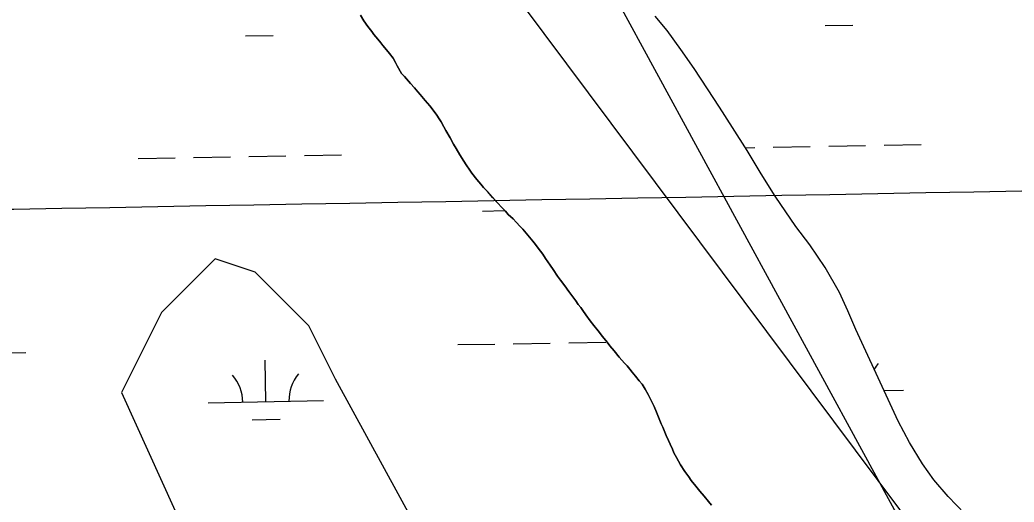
# Model space of a CAD drawing. Extents: x 3914892 to 3953151, y 242587 to 268572.
# Drawn here: x 3943150 to 3944011, y 254251 to 254669 of the extents above; entities that cross this region are included whole.
import ezdxf

# ---------------------------------------------------------------- set-up
doc = ezdxf.new("R2010")
doc.units = 0
for name, color, linetype in [('V-GRID-MAJR', 7, 'Continuous'), ('V-SITE-VEGE', 7, 'Continuous'), ('V-TOPO-SHOR', 7, 'Continuous'), ('V-UTIL-LINE', 7, 'Continuous'), ('V-WETL-SWMP', 7, 'Continuous')]:
    doc.layers.add(name, color=color, linetype=linetype)

msp = doc.modelspace()

# ---------------------------------------------------------------- linework, layer by layer
at = {"layer": 'V-GRID-MAJR'}
msp.add_spline([(3919048.168, 254080.336), (3924366.077, 254173.55000000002), (3929683.974, 254267.537), (3935001.8570000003, 254362.298), (3940319.725, 254457.832), (3945637.58, 254554.14), (3950955.421, 254651.22100000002), (3950955.4220000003, 254651.22100000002)], degree=3, dxfattribs=at)
at = {"layer": 'V-SITE-VEGE'}
msp.add_lwpolyline([(3943492.710876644, 254229.6674125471), (3943423.1997118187, 254357.10454806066), (3943400.0293235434, 254403.44532461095), (3943353.6885469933, 254449.78610116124), (3943318.9329645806, 254461.37129529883), (3943272.5921880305, 254415.03051874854), (3943237.836605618, 254345.5193539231), (3943295.7625763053, 254218.08221840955)], dxfattribs=at)
at = {"layer": 'V-TOPO-SHOR'}
for points in [[(3943576.858, 254496.095), (3943572.7600000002, 254499.91), (3943570.202, 254502.66700000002), (3943566.7490000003, 254506.345), (3943563.679, 254509.628), (3943559.08, 254514.748), (3943554.738, 254519.864), (3943551.414, 254523.411), (3943548.983, 254526.03900000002), (3943545.407, 254530.23500000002), (3943541.33, 254535.738), (3943539.5500000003, 254538.355), (3943536.367, 254542.939), (3943534.207, 254546.21), (3943530.903, 254551.442), (3943527.606, 254556.93300000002), (3943525.3200000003, 254560.726), (3943522.41, 254566.21), (3943518.736, 254572.745), (3943517.091, 254575.881), (3943514.685, 254580.192), (3943513.034, 254582.809), (3943510.8740000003, 254586.08000000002), (3943508.7090000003, 254589.222), (3943504.754, 254594.073), (3943500.9250000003, 254598.794), (3943496.585, 254603.91), (3943494.539, 254606.142), (3943491.471, 254609.556), (3943488.149, 254613.361), (3943482.912, 254619.399), (3943480.3540000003, 254622.155), (3943476.682, 254628.82), (3943475.165, 254631.693), (3943473.006, 254635.22400000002), (3943469.947, 254639.287), (3943467.27, 254642.695), (3943464.2060000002, 254646.367), (3943462.291, 254648.726), (3943459.737, 254651.745), (3943456.419, 254655.80800000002), (3943454.509, 254658.428), (3943451.0640000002, 254662.753), (3943447.758, 254667.728), (3943444.971, 254672.69400000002)], [(3943803.713, 254515.766), (3943791.779, 254535.124), (3943779.598, 254555.26), (3943766.896, 254575.404), (3943755.714, 254592.93300000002), (3943745.294, 254608.89500000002), (3943733.594, 254626.432), (3943722.139, 254642.926), (3943710.169, 254659.429), (3943699.955, 254671.758)], [(3943967.879, 254240.423), (3943953.551, 254255.4), (3943941.034, 254269.834), (3943931.361, 254283.711), (3943920.1950000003, 254302.278), (3943910.326, 254320.82700000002), (3943899.99, 254343.275), (3943873.509, 254400.179), (3943866.722, 254416.352), (3943859.4110000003, 254432.27300000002), (3943846.989, 254453.97), (3943833.761, 254473.602), (3943821.525, 254489.58800000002), (3943803.713, 254515.766)], [(3943748.522, 254248.017), (3943746.099, 254251.162), (3943742.4, 254255.881), (3943738.697, 254260.21), (3943734.9930000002, 254264.54), (3943731.167, 254269.39), (3943729.006, 254272.66), (3943725.693, 254277.11500000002), (3943721.879, 254283.003), (3943718.3340000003, 254289.405), (3943716.184, 254293.456), (3943714.795, 254296.456), (3943712.7800000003, 254300.894), (3943711.393, 254303.894), (3943709.505, 254308.199), (3943708.248, 254311.199), (3943706.491, 254315.50400000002), (3943705.231, 254318.374), (3943703.971, 254321.245), (3943702.214, 254325.679), (3943700.9590000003, 254328.677), (3943698.946, 254333.373), (3943697.688, 254336.373), (3943695.288, 254341.076), (3943693.899, 254343.94700000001), (3943691.364, 254348.391), (3943688.697, 254352.706), (3943686.146, 254355.854), (3943682.953, 254359.657), (3943680.018, 254363.198), (3943678.105, 254365.689), (3943675.549, 254368.576), (3943673.378, 254371.06900000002), (3943668.7770000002, 254376.189), (3943664.312, 254381.82700000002), (3943660.738, 254386.154), (3943658.315, 254389.30000000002), (3943654.361, 254394.152), (3943650.535, 254399.13), (3943646.832, 254403.59100000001), (3943643.517, 254407.785), (3943639.953, 254412.891), (3943637.409, 254416.68600000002), (3943635.497, 254419.176), (3943633.33, 254421.929), (3943631.294, 254424.939), (3943627.7260000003, 254429.785), (3943625.306, 254433.06), (3943621.611, 254438.038), (3943617.917, 254443.017), (3943615.5, 254446.552), (3943611.682, 254452.18), (3943609.139, 254455.844), (3943605.065, 254461.736), (3943602.522, 254465.53100000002), (3943598.698, 254470.64), (3943596.2770000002, 254473.784), (3943593.9820000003, 254476.67), (3943589.642, 254482.046), (3943585.298, 254487.033), (3943583.127, 254489.525), (3943579.545, 254493.334), (3943576.858, 254496.095)]]:
    msp.add_lwpolyline(points, dxfattribs=at)
at = {"layer": 'V-UTIL-LINE'}
for points in [[(3937257.69907959, 266529.8389520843), (3940896.284, 261258.97), (3942305.4820000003, 257189.557), (3945242.894, 251786.949), (3947661.3890917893, 248530.41995604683)], [(3948169.112479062, 248539.50413968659), (3943237.974, 255147.11500000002), (3942718.963, 254629.19700000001), (3942249.252, 255285.98200000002), (3942181.881, 255241.059)]]:
    msp.add_lwpolyline(points, dxfattribs=at)
at = {"layer": 'V-WETL-SWMP'}
for p, q in [((3943444.971, 254672.693), (3943447.758, 254667.727)), ((3943710.168, 254659.42900000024), (3943699.9560000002, 254671.758)), ((3943447.758, 254667.727), (3943451.0640000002, 254662.75400000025)), ((3943451.0640000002, 254662.75400000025), (3943454.509, 254658.42800000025)), ((3943847.063612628, 254663.61229905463), (3943871.0597722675, 254664.04162706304)), ((3943345.2359254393, 254654.63383397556), (3943369.2320850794, 254655.06316198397)), ((3943454.509, 254658.42800000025), (3943456.419, 254655.809)), ((3943456.419, 254655.809), (3943459.737, 254651.744)), ((3943459.737, 254651.744), (3943462.291, 254648.726)), ((3943722.14, 254642.92700000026), (3943710.168, 254659.42900000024)), ((3943462.291, 254648.726), (3943464.205, 254646.366)), ((3943464.205, 254646.366), (3943467.269, 254642.69400000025)), ((3943467.269, 254642.69400000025), (3943469.947, 254639.28600000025)), ((3943469.947, 254639.286), (3943473.006, 254635.22400000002)), ((3943473.006, 254635.22400000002), (3943475.164, 254631.693)), ((3943733.594, 254626.432), (3943722.14, 254642.92700000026)), ((3943475.164, 254631.693), (3943476.682, 254628.81900000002)), ((3943476.682, 254628.81900000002), (3943480.355, 254622.15600000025)), ((3943745.293, 254608.89500000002), (3943733.594, 254626.432)), ((3943480.355, 254622.15600000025), (3943482.912, 254619.39800000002)), ((3943482.912, 254619.39800000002), (3943488.149, 254613.36100000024)), ((3943488.149, 254613.36100000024), (3943491.471, 254609.55600000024)), ((3943491.471, 254609.55600000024), (3943494.538, 254606.14300000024)), ((3943755.715, 254592.93300000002), (3943745.293, 254608.89500000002)), ((3943494.538, 254606.14300000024), (3943496.5840000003, 254603.91000000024)), ((3943496.5840000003, 254603.91000000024), (3943500.9250000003, 254598.79400000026)), ((3943500.9250000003, 254598.79400000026), (3943504.754, 254594.07400000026)), ((3943504.754, 254594.074), (3943508.71, 254589.22200000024)), ((3943766.896, 254575.403), (3943755.715, 254592.93300000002)), ((3943508.71, 254589.22200000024), (3943510.873, 254586.08000000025)), ((3943510.873, 254586.08000000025), (3943513.034, 254582.809)), ((3943513.034, 254582.809), (3943514.685, 254580.19300000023)), ((3943514.685, 254580.19300000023), (3943517.092, 254575.88000000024)), ((3943517.092, 254575.88000000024), (3943518.737, 254572.74500000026)), ((3943779.597, 254555.259), (3943766.896, 254575.403)), ((3943518.737, 254572.74500000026), (3943522.4110000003, 254566.21100000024)), ((3943522.4110000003, 254566.21100000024), (3943525.321, 254560.725)), ((3943525.321, 254560.725), (3943527.605, 254556.93300000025)), ((3943778.0448717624, 254557.72070153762), (3943786.101538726, 254557.8648476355)), ((3943802.098978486, 254558.15106630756), (3943834.0938580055, 254558.72350365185)), ((3943850.0912977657, 254559.0097223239), (3943882.0861772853, 254559.58215966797)), ((3943898.0836170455, 254559.86837834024), (3943930.078496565, 254560.44081568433)), ((3943252.278972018, 254548.31394521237), (3943284.2738515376, 254548.88638255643)), ((3943300.271291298, 254549.1726012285), (3943332.2661708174, 254549.7450385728)), ((3943348.2636105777, 254550.03125724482), (3943380.2584900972, 254550.6036945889)), ((3943396.2559298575, 254550.88991326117), (3943428.2508093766, 254551.46235060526)), ((3943527.605, 254556.93300000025), (3943530.904, 254551.44200000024)), ((3943530.904, 254551.44200000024), (3943534.207, 254546.20900000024)), ((3943791.7800000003, 254535.12300000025), (3943779.597, 254555.259)), ((3943534.207, 254546.20900000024), (3943536.3680000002, 254542.938)), ((3943536.3680000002, 254542.938), (3943539.549, 254538.356)), ((3943539.549, 254538.356), (3943541.33, 254535.73800000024)), ((3943541.33, 254535.73800000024), (3943545.4080000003, 254530.236)), ((3943803.714, 254515.76700000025), (3943791.7800000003, 254535.12300000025)), ((3943545.4080000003, 254530.236), (3943548.983, 254526.038)), ((3943548.983, 254526.038), (3943551.413, 254523.411)), ((3943551.413, 254523.41100000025), (3943554.738, 254519.86500000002)), ((3943554.738, 254519.86500000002), (3943559.079, 254514.74900000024)), ((3943559.079, 254514.74900000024), (3943563.68, 254509.62900000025)), ((3943821.524, 254489.58900000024), (3943803.714, 254515.76700000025)), ((3943563.68, 254509.62900000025), (3943566.7490000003, 254506.34500000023)), ((3943566.7490000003, 254506.34500000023), (3943570.202, 254502.668)), ((3943550.455103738, 254502.898651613), (3943569.6626816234, 254503.24230456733)), ((3943570.202, 254502.668), (3943572.7600000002, 254499.91)), ((3943572.7600000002, 254499.91), (3943576.859, 254496.09400000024)), ((3943576.859, 254496.09400000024), (3943579.546, 254493.334)), ((3943579.546, 254493.334), (3943583.127, 254489.525)), ((3943583.127, 254489.525), (3943585.299, 254487.032)), ((3943833.762, 254473.602), (3943821.524, 254489.58900000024)), ((3943585.299, 254487.032), (3943589.642, 254482.045)), ((3943589.642, 254482.045), (3943593.981, 254476.669)), ((3943593.981, 254476.669), (3943596.2770000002, 254473.785)), ((3943596.2770000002, 254473.785), (3943598.699, 254470.64)), ((3943846.99, 254453.97000000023), (3943833.762, 254473.602)), ((3943598.699, 254470.64), (3943602.522, 254465.53100000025)), ((3943602.522, 254465.53100000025), (3943605.066, 254461.73500000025)), ((3943605.066, 254461.73500000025), (3943609.1380000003, 254455.844)), ((3943609.1380000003, 254455.844), (3943611.683, 254452.17900000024)), ((3943859.4110000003, 254432.27400000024), (3943846.99, 254453.97000000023)), ((3943611.683, 254452.17900000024), (3943615.4990000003, 254446.551)), ((3943615.4990000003, 254446.551), (3943617.916, 254443.016)), ((3943617.916, 254443.016), (3943621.611, 254438.038)), ((3943621.611, 254438.038), (3943625.306, 254433.06000000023)), ((3943625.306, 254433.06000000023), (3943627.727, 254429.78500000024)), ((3943627.727, 254429.78500000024), (3943631.294, 254424.93900000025)), ((3943866.722, 254416.35200000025), (3943859.4110000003, 254432.27400000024)), ((3943631.294, 254424.93900000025), (3943633.329, 254421.929)), ((3943633.329, 254421.929), (3943635.497, 254419.176)), ((3943635.497, 254419.176), (3943637.41, 254416.68600000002)), ((3943637.41, 254416.68600000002), (3943639.953, 254412.891)), ((3943639.953, 254412.891), (3943643.517, 254407.785)), ((3943873.5100000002, 254400.179), (3943866.722, 254416.35200000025)), ((3943643.517, 254407.78500000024), (3943646.833, 254403.59000000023)), ((3943646.833, 254403.59000000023), (3943650.535, 254399.13100000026)), ((3943650.535, 254399.131), (3943654.36, 254394.15100000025)), ((3943654.36, 254394.15100000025), (3943658.316, 254389.29900000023)), ((3943899.989, 254343.275), (3943873.5100000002, 254400.179)), ((3943529.115773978, 254387.06638454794), (3943561.1106534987, 254387.63882189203)), ((3943577.108093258, 254387.92504056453), (3943609.1029727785, 254388.4974779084)), ((3943625.1004125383, 254388.78369658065), (3943657.095292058, 254389.35613392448)), ((3943658.316, 254389.29900000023), (3943660.738, 254386.15400000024)), ((3943660.738, 254386.15400000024), (3943664.312, 254381.82600000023)), ((3943123.2727253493, 254379.80523150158), (3943155.2676048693, 254380.3776688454)), ((3943664.312, 254381.82600000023), (3943668.7770000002, 254376.189)), ((3943362.909077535, 254337.65526178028), (3943362.2650855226, 254373.64950124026)), ((3943668.7770000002, 254376.189), (3943673.378, 254371.06900000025)), ((3943673.378, 254371.06900000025), (3943675.5500000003, 254368.576)), ((3943675.5500000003, 254368.576), (3943678.105, 254365.689)), ((3943678.105, 254365.689), (3943680.018, 254363.199)), ((3943680.018, 254363.199), (3943682.953, 254359.65800000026)), ((3943682.953, 254359.65800000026), (3943686.145, 254355.85400000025)), ((3943686.145, 254355.85400000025), (3943688.697, 254352.70700000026)), ((3943688.697, 254352.70700000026), (3943691.364, 254348.39100000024)), ((3943691.364, 254348.39100000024), (3943693.899, 254343.94700000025)), ((3943693.899, 254343.94700000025), (3943695.287, 254341.07500000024)), ((3943898.147929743, 254347.23150371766), (3943914.7287639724, 254347.52816020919)), ((3943910.325, 254320.82800000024), (3943899.989, 254343.275)), ((3943312.9170782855, 254336.76082842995), (3943412.9010767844, 254338.54969513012)), ((3943695.287, 254341.07500000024), (3943697.6890000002, 254336.374)), ((3943697.6890000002, 254336.374), (3943698.946, 254333.37400000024)), ((3943698.946, 254333.37400000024), (3943700.958, 254328.678)), ((3943700.958, 254328.678), (3943702.215, 254325.678)), ((3943702.215, 254325.678), (3943703.972, 254321.24400000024)), ((3943351.1870377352, 254322.01206696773), (3943375.183197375, 254322.44139497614)), ((3943703.972, 254321.24400000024), (3943705.231, 254318.374)), ((3943705.231, 254318.374), (3943706.49, 254315.50400000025)), ((3943920.1950000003, 254302.27800000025), (3943910.325, 254320.82800000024)), ((3943706.49, 254315.50400000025), (3943708.248, 254311.2)), ((3943708.248, 254311.2), (3943709.505, 254308.20000000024)), ((3943709.505, 254308.20000000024), (3943711.393, 254303.89500000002)), ((3943711.393, 254303.89500000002), (3943712.7800000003, 254300.89300000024)), ((3943712.7800000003, 254300.89300000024), (3943714.796, 254296.456)), ((3943931.361, 254283.712), (3943920.1950000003, 254302.27800000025)), ((3943714.796, 254296.456), (3943716.183, 254293.45500000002)), ((3943716.183, 254293.45500000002), (3943718.3340000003, 254289.40500000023)), ((3943718.3340000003, 254289.40500000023), (3943721.88, 254283.00200000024)), ((3943721.88, 254283.00200000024), (3943725.693, 254277.11500000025)), ((3943941.034, 254269.83400000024), (3943931.361, 254283.712)), ((3943725.693, 254277.11500000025), (3943729.006, 254272.66100000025)), ((3943729.006, 254272.66100000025), (3943731.167, 254269.38900000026)), ((3943731.167, 254269.38900000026), (3943734.9930000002, 254264.53900000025)), ((3943734.9930000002, 254264.53900000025), (3943738.697, 254260.21000000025)), ((3943953.552, 254255.4), (3943941.034, 254269.83400000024)), ((3943738.697, 254260.21000000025), (3943742.401, 254255.88000000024)), ((3943742.401, 254255.88000000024), (3943746.099, 254251.162)), ((3943746.099, 254251.162), (3943748.522, 254248.016)), ((3943967.879, 254240.42200000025), (3943953.552, 254255.4))]:
    msp.add_line(p, q, dxfattribs=at)
for centre, radius, start, end in [((3943919.96236753, 254348.0966765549), 35.24628790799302, 140.2531767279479, 149.80828492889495), ((3943307.6664875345, 254337.1417664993), 35.24628790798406, 0.25317973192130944, 41.79683806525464), ((3943418.134680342, 254339.11821147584), 35.24628790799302, 140.25317672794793, 181.79683506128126)]:
    msp.add_arc(centre, radius, start, end, dxfattribs=at)

doc.saveas('drawing.dxf')
